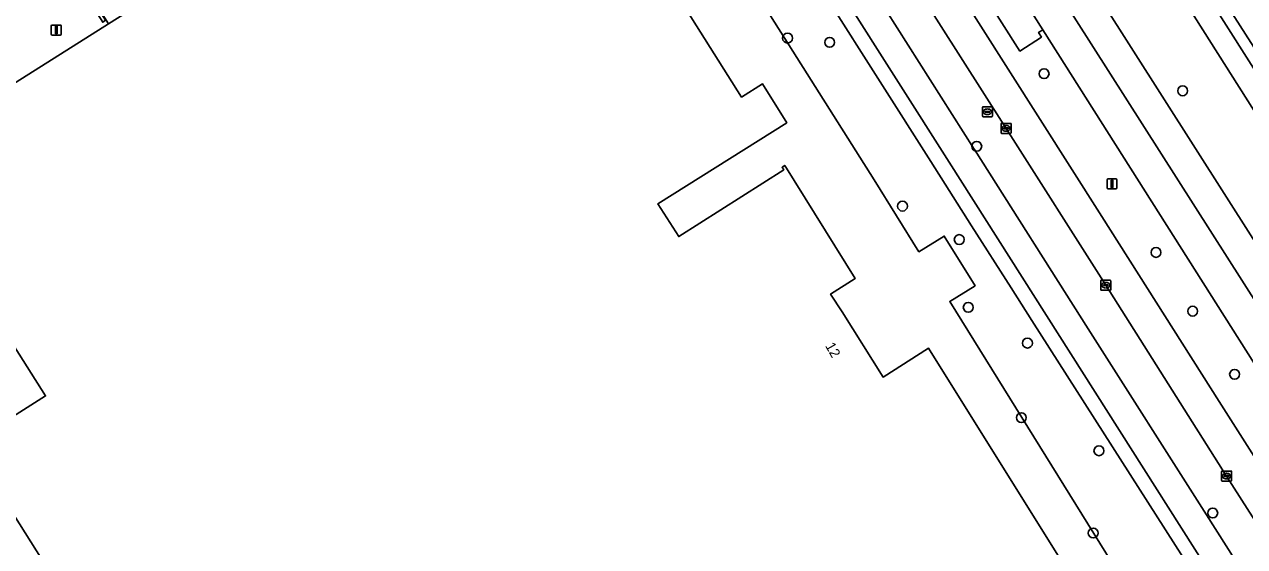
# Model space of a CAD drawing. Extents: x 158835 to 160077, y 386387 to 387778.
# Drawn here: x 159827.1 to 159948.2, y 387473.7 to 387525.6 of the extents above; entities that cross this region are included whole.
import ezdxf

# ---------------------------------------------------------------- set-up
doc = ezdxf.new("R2010")
doc.units = 0
for name, color, linetype in [('IMGEO_Berm_groen', 7, 'Continuous'), ('IMGEO_Boom', 7, 'Continuous'), ('IMGEO_Fietspad_gesloten', 7, 'Continuous'), ('IMGEO_Groenvoorziening', 7, 'Continuous'), ('IMGEO_Hek', 7, 'Continuous'), ('IMGEO_Kolk', 7, 'Continuous'), ('IMGEO_Lichtmast', 7, 'Continuous'), ('IMGEO_OVBaan_gesloten', 7, 'Continuous'), ('IMGEO_Pand', 7, 'Continuous'), ('IMGEO_Pand_nummerreeks', 7, 'Continuous'), ('IMGEO_Rijbaan_regionaal_gesloten', 7, 'Continuous'), ('IMGEO_Rioolput', 7, 'Continuous'), ('IMGEO_Voetpad_open', 7, 'Continuous')]:
    doc.layers.add(name, color=color, linetype=linetype)

msp = doc.modelspace()

# ---------------------------------------------------------------- linework, layer by layer
at = {"layer": 'IMGEO_Berm_groen'}
for points in [[(159982.84, 387468), (159925.2, 387558.84), (159914.83, 387552.1), (159961.38, 387479.01), (159993.59, 387428.22), (159995.65, 387425.02)], [(159928.14, 387525.06), (159927.71, 387524.79), (159928, 387524.34), (159925.86, 387522.95), (159909.83, 387548.2), (159908.18, 387547.16), (159910.18, 387544), (159921.75, 387525.79), (159933.99, 387506.52), (159945.64, 387488.16), (159954.35, 387474.43), (159956.94, 387470.37), (159968.2, 387452.63), (159978.98, 387435.66)], [(159934.39, 387499.7), (159924.49, 387515.27), (159911.35, 387535.92), (159905.35, 387545.34), (159902.23, 387543.33), (159910.39, 387530.45), (159921.31, 387513.22), (159921.35, 387513.16), (159932.64, 387495.38), (159944.37, 387476.9), (159953.91, 387461.88), (159961.3, 387450.24)], [(159992.99, 387420.14), (159993.41, 387419.86), (159993.99, 387419.41), (159994.87, 387418.86), (159995.33, 387419.21), (159988.33, 387430.6), (159958.48, 387477.15), (159928.14, 387525.06)], [(159964.49, 387452.24), (159957.89, 387462.68), (159946.36, 387480.75), (159934.39, 387499.7)]]:
    msp.add_lwpolyline(points, dxfattribs=at)
for points in [[(159925.98, 387553.55), (159924.07, 387555.02), (159921.94, 387554.65), (159919.86, 387552.69), (159920.35, 387549.51), (159921.99, 387546.78), (159982.34, 387451.91), (160003.38, 387420.27), (160005.07, 387419.51), (160006.82, 387419.87), (160008.33, 387422.08), (160008.29, 387423.59)], [(159925.98, 387553.55), (160008.29, 387423.59), (160008.33, 387422.08), (160006.82, 387419.87), (160005.07, 387419.51), (160003.38, 387420.27), (159982.34, 387451.91), (159921.99, 387546.78), (159920.35, 387549.51), (159919.86, 387552.69), (159921.94, 387554.65), (159924.07, 387555.02)]]:
    msp.add_lwpolyline(points, close=True, dxfattribs=at)
at = {"layer": 'IMGEO_Boom'}
for centre in [(159902.8, 387524.23), (159906.98, 387523.81), (159928.26, 387520.7), (159942.01, 387519), (159921.58, 387513.49), (159914.21, 387507.55), (159919.84, 387504.23), (159939.37, 387502.95), (159920.73, 387497.5), (159943.01, 387497.12), (159926.61, 387493.95), (159947.16, 387490.85), (159926, 387486.55), (159933.7, 387483.26), (159945, 387477.08), (159933.13, 387475.09)]:
    msp.add_circle(centre, 0.489, dxfattribs=at)
at = {"layer": 'IMGEO_Fietspad_gesloten'}
msp.add_lwpolyline([(159965.2, 387444.09), (159961.3, 387450.24), (159953.91, 387461.88), (159944.37, 387476.9), (159932.64, 387495.38), (159921.35, 387513.16), (159921.31, 387513.22), (159910.39, 387530.45), (159902.23, 387543.33), (159901.74, 387544.12), (159901.06, 387545.18), (159900.63, 387545.86), (159898.27, 387544.32), (159918.85, 387511.9), (159961.2, 387445.14), (160034.82, 387329.04), (160034.89, 387329.05), (160037.55, 387329.81), (160037.44, 387330.22), (160036.47, 387331.77), (160001.35, 387387.12), (159978.23, 387423.56), (159970.76, 387435.33), (159970.15, 387436.28)], close=True, dxfattribs=at)
at = {"layer": 'IMGEO_Groenvoorziening'}
for points in [[(159921.07, 387505.6), (159917.01, 387511.99), (159901.7, 387536.12), (159899.61, 387534.77), (159895.41, 387541.4), (159897.5, 387542.73), (159884.93, 387562.53)], [(159882.17, 387555.73), (159882.42, 387555.34), (159882.74, 387555.55), (159911.4, 387510.15), (159915.83, 387503.02), (159918.35, 387504.58), (159921.41, 387499.65), (159918.89, 387498.09), (159942.12, 387460.65), (159944.62, 387460.94), (159953.33, 387448.75), (159955.62, 387445.55), (159959.83, 387444.83), (159927.04, 387496.19), (159924.98, 387499.44), (159921.07, 387505.6)]]:
    msp.add_lwpolyline(points, dxfattribs=at)
at = {"layer": 'IMGEO_Hek'}
for points in [[(159915.83, 387503.02), (159911.4, 387510.15), (159882.74, 387555.55), (159882.42, 387555.34)], [(159918.89, 387498.09), (159921.41, 387499.65), (159918.35, 387504.58), (159915.83, 387503.02)], [(159942.12, 387460.65), (159918.89, 387498.09)]]:
    msp.add_lwpolyline(points, dxfattribs=at)
at = {"layer": 'IMGEO_Kolk'}
for p, q in [((159923.99, 387514.84), (159923.99, 387515.7)), ((159924.06, 387515.77), (159924.91, 387515.77)), ((159924.24, 387515.26), (159924.24, 387515.28)), ((159924.68, 387515.23), (159924.28, 387515.23)), ((159924.29, 387515.31), (159924.69, 387515.31)), ((159924.47, 387515.55), (159924.5, 387515.55)), ((159924.5, 387514.99), (159924.47, 387514.99)), ((159924.73, 387515.28), (159924.73, 387515.26)), ((159924.99, 387515.7), (159924.99, 387514.84)), ((159924.91, 387514.77), (159924.06, 387514.77)), ((159933.89, 387499.27), (159933.89, 387500.13)), ((159933.96, 387500.2), (159934.81, 387500.2)), ((159934.81, 387499.2), (159933.96, 387499.2)), ((159934.15, 387499.69), (159934.15, 387499.71)), ((159934.19, 387499.74), (159934.59, 387499.74)), ((159934.58, 387499.66), (159934.19, 387499.66)), ((159934.4, 387499.42), (159934.37, 387499.42)), ((159934.38, 387499.98), (159934.4, 387499.98)), ((159934.63, 387499.71), (159934.63, 387499.69)), ((159934.89, 387500.13), (159934.89, 387499.27)), ((159945.86, 387480.33), (159945.86, 387481.18)), ((159945.94, 387481.25), (159946.79, 387481.25)), ((159946.35, 387481.03), (159946.38, 387481.03)), ((159946.86, 387481.18), (159946.86, 387480.33)), ((159946.79, 387480.25), (159945.94, 387480.25)), ((159946.12, 387480.75), (159946.12, 387480.76)), ((159946.56, 387480.71), (159946.16, 387480.71)), ((159946.17, 387480.8), (159946.56, 387480.8)), ((159946.37, 387480.47), (159946.35, 387480.47)), ((159946.61, 387480.76), (159946.61, 387480.75))]:
    msp.add_line(p, q, dxfattribs=at)
for points in [[(159923.99, 387514.84), (159923.99, 387515.7)], [(159924.06, 387515.77), (159924.91, 387515.77)], [(159924.99, 387515.7), (159924.99, 387514.84)], [(159924.91, 387514.77), (159924.06, 387514.77)], [(159933.89, 387499.27), (159933.89, 387500.13)], [(159933.96, 387500.2), (159934.81, 387500.2)], [(159934.81, 387499.2), (159933.96, 387499.2)], [(159934.89, 387500.13), (159934.89, 387499.27)], [(159945.86, 387480.33), (159945.86, 387481.18)], [(159945.94, 387481.25), (159946.79, 387481.25)], [(159946.86, 387481.18), (159946.86, 387480.33)], [(159946.79, 387480.25), (159945.94, 387480.25)]]:
    msp.add_lwpolyline(points, dxfattribs=at)
for centre, radius, start, end in [((159924.06, 387515.7), 0.0765, 91.552, 178.448), ((159924.06, 387515.7), 0.0765, 91.552, 178.448), ((159924.06, 387514.85), 0.0765, 181.552, 268.448), ((159924.06, 387514.85), 0.0765, 181.552, 268.448), ((159924.29, 387515.27), 0.0403, 85.8775, 175.7526), ((159924.28, 387515.26), 0.0366, 178.938, 274.7102), ((159924.69, 387515.27), 0.043, 264.8664, 352.4533), ((159924.69, 387515.28), 0.0386, 1.7309, 96.639), ((159924.91, 387515.7), 0.0765, 1.552, 88.448), ((159924.91, 387515.7), 0.0765, 1.552, 88.448), ((159924.91, 387514.85), 0.0765, 271.552, 358.448), ((159924.91, 387514.85), 0.0765, 271.552, 358.448), ((159933.96, 387500.12), 0.0765, 91.552, 178.448), ((159933.96, 387500.12), 0.0765, 91.552, 178.448), ((159933.96, 387499.27), 0.0765, 181.552, 268.448), ((159933.96, 387499.27), 0.0765, 181.552, 268.448), ((159934.19, 387499.7), 0.0403, 85.8775, 175.7526), ((159934.18, 387499.69), 0.0366, 178.938, 274.7102), ((159934.59, 387499.7), 0.043, 264.8664, 352.4533), ((159934.59, 387499.7), 0.0386, 1.7309, 96.639), ((159934.81, 387500.12), 0.0765, 1.552, 88.448), ((159934.81, 387500.12), 0.0765, 1.552, 88.448), ((159934.81, 387499.27), 0.0765, 271.552, 358.448), ((159934.81, 387499.27), 0.0765, 271.552, 358.448), ((159945.94, 387481.18), 0.0765, 91.552, 178.448), ((159945.94, 387481.18), 0.0765, 91.552, 178.448), ((159946.79, 387481.18), 0.0765, 1.552, 88.448), ((159946.79, 387481.18), 0.0765, 1.552, 88.448), ((159945.94, 387480.33), 0.0765, 181.552, 268.448), ((159945.94, 387480.33), 0.0765, 181.552, 268.448), ((159946.16, 387480.76), 0.0403, 85.8775, 175.7526), ((159946.16, 387480.75), 0.0366, 178.938, 274.7102), ((159946.57, 387480.76), 0.0386, 1.7309, 96.639), ((159946.56, 387480.75), 0.043, 264.8664, 352.4533), ((159946.79, 387480.33), 0.0765, 271.552, 358.448), ((159946.79, 387480.33), 0.0765, 271.552, 358.448)]:
    msp.add_arc(centre, radius, start, end, dxfattribs=at)
for centre, major_axis, ratio, start_param, end_param in [((159924.47, 387515.27), (-0.387, 0.002), 0.722429, 4.712389, 7.853982), ((159924.5, 387515.27), (-0.39, 0.002), 0.717154, 1.570796, 4.712389), ((159934.37, 387499.7), (-0.387, 0.002), 0.722429, 4.712389, 7.853982), ((159934.4, 387499.7), (-0.39, 0.002), 0.717154, 1.570796, 4.712389), ((159946.35, 387480.75), (-0.387, 0.002), 0.722429, 4.712389, 7.853982), ((159946.37, 387480.75), (-0.39, 0.002), 0.717154, 1.570796, 4.712389)]:
    msp.add_ellipse(centre, major_axis=major_axis, ratio=ratio, start_param=start_param, end_param=end_param, dxfattribs=at)
at = {"layer": 'IMGEO_Lichtmast'}
for p, q in [((159829.74, 387524.63), (159829.74, 387525.43)), ((159829.74, 387525.43), (159829.74, 387524.63)), ((159829.84, 387525.53), (159830.63, 387525.53)), ((159830.63, 387525.53), (159829.84, 387525.53)), ((159830.63, 387524.53), (159829.84, 387524.53)), ((159829.84, 387524.53), (159830.63, 387524.53)), ((159830.73, 387525.43), (159830.73, 387524.63)), ((159830.73, 387524.63), (159830.73, 387525.43)), ((159934.51, 387509.36), (159934.51, 387510.16)), ((159934.51, 387510.16), (159934.51, 387509.36)), ((159934.61, 387510.26), (159935.39, 387510.26)), ((159935.39, 387510.26), (159934.61, 387510.26)), ((159935.49, 387510.16), (159935.49, 387509.36)), ((159935.49, 387509.36), (159935.49, 387510.16)), ((159935.39, 387509.26), (159934.61, 387509.26)), ((159934.61, 387509.26), (159935.39, 387509.26))]:
    msp.add_line(p, q, dxfattribs=at)
for points in [[(159830.16, 387525.41), (159830.31, 387525.41), (159830.31, 387524.66), (159830.16, 387524.66), (159830.16, 387525.41)], [(159934.93, 387510.14), (159935.08, 387510.14), (159935.08, 387509.39), (159934.93, 387509.39), (159934.93, 387510.14)]]:
    msp.add_lwpolyline(points, dxfattribs=at)
for centre, start, end in [((159829.84, 387525.43), 90, 180), ((159829.84, 387525.43), 90, 180), ((159829.84, 387524.63), 180, 270), ((159829.84, 387524.63), 180, 270), ((159830.63, 387525.43), 0, 90), ((159830.63, 387525.43), 360, 90), ((159830.63, 387524.63), 270, 0), ((159830.63, 387524.63), 270, 0), ((159934.61, 387510.16), 90, 180), ((159934.61, 387510.16), 90, 180), ((159935.39, 387510.16), 0, 90), ((159935.39, 387510.16), 360, 90), ((159934.61, 387509.36), 180, 270), ((159934.61, 387509.36), 180, 270), ((159935.39, 387509.36), 270, 0), ((159935.39, 387509.36), 270, 0)]:
    msp.add_arc(centre, 0.1, start, end, dxfattribs=at)
at = {"layer": 'IMGEO_OVBaan_gesloten'}
for points in [[(160065.28, 387341), (159984.84, 387467.47), (159920.56, 387567.92), (159883.28, 387626.18), (159852.11, 387676.16), (159845.41, 387683.49)], [(159995.65, 387425.02), (159993.59, 387428.22), (159961.38, 387479.01), (159914.83, 387552.1), (159913.61, 387554.22), (159848.8, 387656.26), (159845.91, 387654.47), (159910.73, 387552.39), (159911.29, 387551.6), (159911.92, 387550.68), (159928.14, 387525.06), (159958.48, 387477.15), (159988.33, 387430.6), (159995.33, 387419.21)], [(159866.03, 387652.12), (159923.92, 387560.8), (159925.2, 387558.84), (159982.84, 387468), (160022.64, 387405.42), (160032.11, 387390.41), (160034.54, 387386.48), (160063.04, 387341.07), (160063.65, 387340.1), (160065.28, 387341)]]:
    msp.add_lwpolyline(points, dxfattribs=at)
at = {"layer": 'IMGEO_Pand'}
for points in [[(159916.79, 387493.44), (159912.29, 387490.58), (159908.21, 387497.04), (159907.08, 387498.82), (159909.52, 387500.38), (159902.52, 387511.59), (159902.26, 387511.41), (159902.42, 387511.16), (159892.01, 387504.53), (159889.94, 387507.79), (159902.73, 387515.82), (159900.32, 387519.68), (159898.24, 387518.37), (159877.08, 387551.93), (159870.12, 387547.54), (159860.02, 387541.17), (159852.53, 387536.44), (159835.43, 387525.66), (159814.28, 387512.32)], [(159825.54, 387494.46), (159829.17, 387488.7), (159821.59, 387483.92)], [(159916.79, 387445.04), (159925.39, 387450.5), (159930.48, 387442.42), (159934.28, 387436.4), (159947.25, 387444.66), (159916.79, 387493.44)], [(159821.67, 387483.79), (159836.38, 387460.46)]]:
    msp.add_lwpolyline(points, dxfattribs=at)
at = {"layer": 'IMGEO_Rijbaan_regionaal_gesloten'}
for points in [[(159978.98, 387435.66), (159968.2, 387452.63), (159956.94, 387470.37), (159954.35, 387474.43), (159945.64, 387488.16), (159933.99, 387506.52), (159921.75, 387525.79), (159910.18, 387544), (159908.18, 387547.16), (159907.7, 387547.92), (159907.06, 387548.96), (159906.58, 387549.72), (159898.43, 387562.54), (159887.12, 387580.33), (159887.04, 387580.45), (159873.9, 387601.15), (159853.72, 387632.94)], [(159869.17, 387602.42), (159879.58, 387586.02), (159880.01, 387585.33), (159889.26, 387570.74), (159889.43, 387570.46), (159892.79, 387565.17), (159900.38, 387553.23), (159903.75, 387547.9), (159904.22, 387547.15), (159904.85, 387546.13), (159905.35, 387545.34), (159911.35, 387535.92), (159924.49, 387515.27), (159934.39, 387499.7), (159946.36, 387480.75), (159957.89, 387462.68), (159964.49, 387452.24), (159976.93, 387432.56), (159978.83, 387429.63), (159986.57, 387417.47), (159995.06, 387404.1), (159998.38, 387398.85)]]:
    msp.add_lwpolyline(points, dxfattribs=at)
at = {"layer": 'IMGEO_Rioolput'}
for p, q in [((159922.14, 387516.49), (159922.14, 387517.34)), ((159922.21, 387517.42), (159923.07, 387517.42)), ((159923.14, 387517.34), (159923.14, 387516.49)), ((159923.07, 387516.42), (159922.21, 387516.42)), ((159922.4, 387516.91), (159922.4, 387516.92)), ((159922.44, 387516.96), (159922.84, 387516.96)), ((159922.84, 387516.87), (159922.44, 387516.87)), ((159922.63, 387517.2), (159922.65, 387517.2)), ((159922.65, 387516.64), (159922.63, 387516.64)), ((159922.88, 387516.92), (159922.88, 387516.91))]:
    msp.add_line(p, q, dxfattribs=at)
for points in [[(159922.14, 387516.49), (159922.14, 387517.34)], [(159922.21, 387517.42), (159923.07, 387517.42)], [(159923.14, 387517.34), (159923.14, 387516.49)], [(159923.07, 387516.42), (159922.21, 387516.42)]]:
    msp.add_lwpolyline(points, dxfattribs=at)
for centre, radius, start, end in [((159922.22, 387517.34), 0.0765, 91.552, 178.448), ((159922.22, 387517.34), 0.0765, 91.552, 178.448), ((159923.06, 387517.34), 0.0765, 1.552, 88.448), ((159923.06, 387517.34), 0.0765, 1.552, 88.448), ((159922.22, 387516.49), 0.0765, 181.552, 268.448), ((159922.22, 387516.49), 0.0765, 181.552, 268.448), ((159922.44, 387516.92), 0.0403, 85.8775, 175.7526), ((159922.44, 387516.91), 0.0366, 178.938, 274.7102), ((159922.84, 387516.92), 0.0386, 1.7309, 96.639), ((159922.84, 387516.92), 0.043, 264.8664, 352.4533), ((159923.06, 387516.49), 0.0765, 271.552, 358.448), ((159923.06, 387516.49), 0.0765, 271.552, 358.448)]:
    msp.add_arc(centre, radius, start, end, dxfattribs=at)
for centre, major_axis, ratio, start_param, end_param in [((159922.63, 387516.92), (-0.387, 0.002), 0.722429, 4.712389, 7.853982), ((159922.65, 387516.92), (-0.39, 0.002), 0.717154, 1.570796, 4.712389)]:
    msp.add_ellipse(centre, major_axis=major_axis, ratio=ratio, start_param=start_param, end_param=end_param, dxfattribs=at)
at = {"layer": 'IMGEO_Voetpad_open'}
for points in [[(159918.85, 387511.9), (159898.27, 387544.32), (159884.84, 387565.49), (159882.14, 387563.48)], [(159884.99, 387562.56), (159884.93, 387562.53), (159897.5, 387542.73), (159901.7, 387536.12), (159917.01, 387511.99), (159921.07, 387505.6), (159924.98, 387499.44), (159927.04, 387496.19), (159959.83, 387444.83), (159963.47, 387439.12), (159991.71, 387394.26), (159995.22, 387388.73), (160028.15, 387336.78), (160032.79, 387329.48), (160033.01, 387328.62), (160034.82, 387329.04), (159961.2, 387445.14), (159918.85, 387511.9)], [(159942.12, 387460.65), (159918.89, 387498.09), (159921.41, 387499.65), (159918.35, 387504.58), (159915.83, 387503.02), (159911.4, 387510.15), (159882.74, 387555.55), (159882.42, 387555.34), (159877.08, 387551.93), (159898.24, 387518.37), (159900.32, 387519.68), (159902.73, 387515.82), (159889.94, 387507.79), (159892.01, 387504.53), (159902.42, 387511.16), (159902.26, 387511.41), (159902.52, 387511.59), (159909.52, 387500.38), (159907.08, 387498.82), (159908.21, 387497.04), (159912.29, 387490.58), (159916.79, 387493.44), (159947.25, 387444.66)], [(159814.28, 387512.32), (159835.43, 387525.66), (159831.64, 387531.7), (159831.57, 387531.63), (159832.61, 387530.06), (159835.13, 387526.01), (159834.85, 387525.81), (159832.14, 387530.07), (159828.3, 387527.56), (159827.98, 387527.33), (159827.09, 387528.83), (159824.14, 387527.01)], [(159821.59, 387483.92), (159829.17, 387488.7), (159825.54, 387494.46)], [(159836.38, 387460.46), (159821.67, 387483.79)]]:
    msp.add_lwpolyline(points, dxfattribs=at)
msp.add_lwpolyline([(159910.73, 387552.39), (159906.58, 387549.72), (159907.06, 387548.96), (159907.7, 387547.92), (159908.18, 387547.16), (159909.83, 387548.2), (159925.86, 387522.95), (159928, 387524.34), (159927.71, 387524.79), (159928.14, 387525.06), (159911.92, 387550.68), (159911.29, 387551.6)], close=True, dxfattribs=at)

# ---------------------------------------------------------------- texts
at = {"layer": 'IMGEO_Pand_nummerreeks'}
msp.add_text('12', height=1, rotation=299.6045, dxfattribs=at).set_placement((159906.51, 387493.68))

doc.saveas('drawing.dxf')
